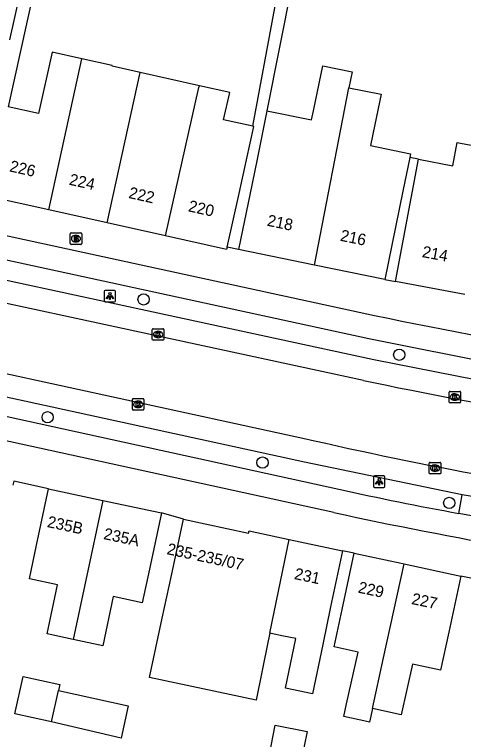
# Model space of a CAD drawing. Extents: x 158087 to 159494, y 382905 to 383981.
# Drawn here: x 158278.9 to 158318, y 383158.7 to 383221.8 of the extents above; entities that cross this region are included whole.
import ezdxf

# ---------------------------------------------------------------- set-up
doc = ezdxf.new("R2010")
doc.units = 0
for name, color, linetype in [('IMGEO_Boom', 7, 'Continuous'), ('IMGEO_Brandkraan', 7, 'Continuous'), ('IMGEO_Fietspad_gesloten', 7, 'Continuous'), ('IMGEO_Kolk', 7, 'Continuous'), ('IMGEO_Lichtpunt', 7, 'Continuous'), ('IMGEO_Pand', 7, 'Continuous'), ('IMGEO_Pand_nummerreeks', 7, 'Continuous'), ('IMGEO_Pand_overbouw', 7, 'Continuous'), ('IMGEO_Parkeervlak_open', 7, 'Continuous'), ('IMGEO_Rijbaan_lokaal_gesloten', 7, 'Continuous'), ('IMGEO_Voetpad_open', 7, 'Continuous')]:
    doc.layers.add(name, color=color, linetype=linetype)

msp = doc.modelspace()

# ---------------------------------------------------------------- linework, layer by layer
at = {"layer": 'IMGEO_Boom'}
for centre in [(158290.149, 383196.988), (158312.381, 383192.178), (158281.81, 383186.743), (158300.492, 383182.804), (158316.724, 383179.303)]:
    msp.add_circle(centre, 0.489, dxfattribs=at)
at = {"layer": 'IMGEO_Brandkraan'}
for p, q in [((158283.773, 383201.849), (158283.773, 383202.701)), ((158283.848, 383202.775), (158284.7, 383202.775)), ((158284.261, 383202.555), (158284.286, 383202.555)), ((158284.774, 383202.701), (158284.774, 383201.849)), ((158284.7, 383201.775), (158283.848, 383201.775)), ((158284.284, 383201.995), (158284.259, 383201.995))]:
    msp.add_line(p, q, dxfattribs=at)
for points in [[(158283.773, 383201.849), (158283.773, 383202.701)], [(158283.848, 383202.775), (158284.7, 383202.775)], [(158284.121, 383202.475), (158284.121, 383202.075), (158284.334, 383202.075)], [(158284.352, 383202.475), (158284.121, 383202.475)], [(158284.3, 383202.394), (158284.246, 383202.394), (158284.246, 383202.318)], [(158284.774, 383202.701), (158284.774, 383201.849)], [(158284.7, 383201.775), (158283.848, 383201.775)], [(158284.246, 383202.318), (158284.299, 383202.318)], [(158284.308, 383202.242), (158284.246, 383202.242), (158284.246, 383202.161)], [(158284.246, 383202.161), (158284.308, 383202.161)]]:
    msp.add_lwpolyline(points, dxfattribs=at)
for centre, radius, start, end in [((158283.85, 383202.699), 0.0765, 91.55205, 178.44795), ((158283.85, 383202.699), 0.0765, 91.55205, 178.44795), ((158284.301, 383202.356), 0.0379, 267.82845, 90.93552), ((158284.356, 383202.33), 0.145, 59.4692, 91.53667), ((158284.381, 383202.377), 0.0922, 285.51372, 58.15012), ((158284.698, 383202.699), 0.0765, 1.55205, 88.44795), ((158284.698, 383202.699), 0.0765, 1.55205, 88.44795), ((158283.85, 383201.851), 0.0765, 181.55205, 268.44795), ((158283.85, 383201.851), 0.0765, 181.55205, 268.44795), ((158284.309, 383202.201), 0.0404, 269.87594, 90.50774), ((158284.34, 383202.326), 0.251, 268.66757, 293.53466), ((158284.386, 383202.185), 0.105, 301.31148, 78.98903), ((158284.698, 383201.851), 0.0765, 271.55205, 358.44795), ((158284.698, 383201.851), 0.0765, 271.55205, 358.44795)]:
    msp.add_arc(centre, radius, start, end, dxfattribs=at)
for centre, major_axis, ratio, start_param, end_param in [((158284.26, 383202.275), (-0.387, 0.002), 0.722429, 4.712389, 7.853982), ((158284.285, 383202.275), (-0.39, 0.002), 0.717154, 1.570796, 4.712389)]:
    msp.add_ellipse(centre, major_axis=major_axis, ratio=ratio, start_param=start_param, end_param=end_param, dxfattribs=at)
at = {"layer": 'IMGEO_Fietspad_gesloten'}
for points in [[(158184.729, 383222.86), (158195.608, 383220.653), (158207.946, 383218.002), (158241.603, 383210.483), (158310.224, 383195.595)], [(158321.216, 383191.287), (158309.726, 383193.572), (158241.35, 383208.396), (158202.859, 383217.005), (158187.053, 383220.294)], [(158306.699, 383178.457), (158187.059, 383204.599), (158174.364, 383207.03)], [(158201.292, 383203.669), (158307.14, 383180.487)], [(158323.581, 383177.291), (158317.563, 383178.385)]]:
    msp.add_lwpolyline(points, dxfattribs=at)
for centre, radius, start, end in [((158417.115, 383717.399), 532.64, 258.42313, 262.61206), ((158363.133, 383431.241), 256.929, 257.41247, 259.78379), ((158394.655, 383587.161), 418.061, 257.85472, 262.24316)]:
    msp.add_arc(centre, radius, start, end, dxfattribs=at)
at = {"layer": 'IMGEO_Kolk'}
for p, q in [((158290.913, 383193.513), (158290.913, 383194.365)), ((158290.988, 383194.439), (158291.84, 383194.439)), ((158291.401, 383194.219), (158291.426, 383194.219)), ((158291.914, 383194.365), (158291.914, 383193.513)), ((158291.424, 383193.659), (158291.399, 383193.659)), ((158291.84, 383193.439), (158290.988, 383193.439)), ((158316.718, 383188.07), (158316.718, 383188.922)), ((158316.793, 383188.996), (158317.645, 383188.996)), ((158317.206, 383188.776), (158317.231, 383188.776)), ((158317.719, 383188.922), (158317.719, 383188.07)), ((158289.177, 383187.44), (158289.177, 383188.292)), ((158289.252, 383188.366), (158290.104, 383188.366)), ((158289.665, 383188.146), (158289.69, 383188.146)), ((158290.178, 383188.292), (158290.178, 383187.44)), ((158317.645, 383187.996), (158316.793, 383187.996)), ((158317.229, 383188.216), (158317.204, 383188.216)), ((158290.104, 383187.366), (158289.252, 383187.366)), ((158289.688, 383187.586), (158289.663, 383187.586)), ((158314.991, 383181.897), (158314.991, 383182.749)), ((158315.066, 383182.823), (158315.918, 383182.823)), ((158315.479, 383182.603), (158315.504, 383182.603)), ((158315.992, 383182.749), (158315.992, 383181.897)), ((158315.918, 383181.823), (158315.066, 383181.823)), ((158315.502, 383182.043), (158315.477, 383182.043))]:
    msp.add_line(p, q, dxfattribs=at)
for points in [[(158290.913, 383193.513), (158290.913, 383194.365)], [(158290.988, 383194.439), (158291.84, 383194.439)], [(158291.914, 383194.365), (158291.914, 383193.513)], [(158291.234, 383194.139), (158291.357, 383194.139), (158291.357, 383193.988), (158291.487, 383194.139), (158291.651, 383194.139), (158291.505, 383193.988), (158291.658, 383193.739), (158291.506, 383193.739), (158291.421, 383193.903), (158291.357, 383193.836), (158291.357, 383193.739), (158291.234, 383193.739), (158291.234, 383194.139)], [(158291.84, 383193.439), (158290.988, 383193.439)], [(158316.718, 383188.07), (158316.718, 383188.922)], [(158316.793, 383188.996), (158317.645, 383188.996)], [(158317.039, 383188.696), (158317.162, 383188.696), (158317.162, 383188.545), (158317.292, 383188.696), (158317.456, 383188.696), (158317.31, 383188.545), (158317.463, 383188.296), (158317.311, 383188.296), (158317.226, 383188.46), (158317.162, 383188.393), (158317.162, 383188.296), (158317.039, 383188.296), (158317.039, 383188.696)], [(158317.719, 383188.922), (158317.719, 383188.07)], [(158289.177, 383187.44), (158289.177, 383188.292)], [(158289.252, 383188.366), (158290.104, 383188.366)], [(158289.498, 383188.066), (158289.621, 383188.066), (158289.621, 383187.915), (158289.751, 383188.066), (158289.915, 383188.066), (158289.769, 383187.915), (158289.922, 383187.666), (158289.77, 383187.666), (158289.685, 383187.83), (158289.621, 383187.763), (158289.621, 383187.666), (158289.498, 383187.666), (158289.498, 383188.066)], [(158290.178, 383188.292), (158290.178, 383187.44)], [(158317.645, 383187.996), (158316.793, 383187.996)], [(158290.104, 383187.366), (158289.252, 383187.366)], [(158314.991, 383181.897), (158314.991, 383182.749)], [(158315.066, 383182.823), (158315.918, 383182.823)], [(158315.312, 383182.523), (158315.435, 383182.523), (158315.435, 383182.372), (158315.565, 383182.523), (158315.729, 383182.523), (158315.583, 383182.372), (158315.736, 383182.123), (158315.584, 383182.123), (158315.499, 383182.287), (158315.435, 383182.22), (158315.435, 383182.123), (158315.312, 383182.123), (158315.312, 383182.523)], [(158315.992, 383182.749), (158315.992, 383181.897)], [(158315.918, 383181.823), (158315.066, 383181.823)]]:
    msp.add_lwpolyline(points, dxfattribs=at)
for centre, start, end in [((158290.99, 383194.363), 91.55205, 178.44795), ((158290.99, 383194.363), 91.55205, 178.44795), ((158291.838, 383194.363), 1.55205, 88.44795), ((158291.838, 383194.363), 1.55205, 88.44795), ((158290.99, 383193.515), 181.55205, 268.44795), ((158290.99, 383193.515), 181.55205, 268.44795), ((158291.838, 383193.515), 271.55205, 358.44795), ((158291.838, 383193.515), 271.55205, 358.44795), ((158316.795, 383188.92), 91.55205, 178.44795), ((158316.795, 383188.92), 91.55205, 178.44795), ((158317.643, 383188.92), 1.55205, 88.44795), ((158317.643, 383188.92), 1.55205, 88.44795), ((158289.254, 383188.29), 91.55205, 178.44795), ((158289.254, 383188.29), 91.55205, 178.44795), ((158290.102, 383188.29), 1.55205, 88.44795), ((158290.102, 383188.29), 1.55205, 88.44795), ((158316.795, 383188.072), 181.55205, 268.44795), ((158316.795, 383188.072), 181.55205, 268.44795), ((158317.643, 383188.072), 271.55205, 358.44795), ((158317.643, 383188.072), 271.55205, 358.44795), ((158289.254, 383187.442), 181.55205, 268.44795), ((158289.254, 383187.442), 181.55205, 268.44795), ((158290.102, 383187.442), 271.55205, 358.44795), ((158290.102, 383187.442), 271.55205, 358.44795), ((158315.068, 383182.747), 91.55205, 178.44795), ((158315.068, 383182.747), 91.55205, 178.44795), ((158315.916, 383182.747), 1.55205, 88.44795), ((158315.916, 383182.747), 1.55205, 88.44795), ((158315.068, 383181.899), 181.55205, 268.44795), ((158315.068, 383181.899), 181.55205, 268.44795), ((158315.916, 383181.899), 271.55205, 358.44795), ((158315.916, 383181.899), 271.55205, 358.44795)]:
    msp.add_arc(centre, 0.0765, start, end, dxfattribs=at)
for centre, major_axis, ratio, start_param, end_param in [((158291.4, 383193.939), (-0.387, 0.002), 0.722429, 4.712389, 7.853982), ((158291.425, 383193.939), (-0.39, 0.002), 0.717154, 1.570796, 4.712389), ((158317.205, 383188.496), (-0.387, 0.002), 0.722429, 4.712389, 7.853982), ((158317.23, 383188.496), (-0.39, 0.002), 0.717154, 1.570796, 4.712389), ((158289.664, 383187.866), (-0.387, 0.002), 0.722429, 4.712389, 7.853982), ((158289.689, 383187.866), (-0.39, 0.002), 0.717154, 1.570796, 4.712389), ((158315.478, 383182.323), (-0.387, 0.002), 0.722429, 4.712389, 7.853982), ((158315.503, 383182.323), (-0.39, 0.002), 0.717154, 1.570796, 4.712389)]:
    msp.add_ellipse(centre, major_axis=major_axis, ratio=ratio, start_param=start_param, end_param=end_param, dxfattribs=at)
at = {"layer": 'IMGEO_Lichtpunt'}
for p, q in [((158286.725, 383197.679), (158286.725, 383196.872)), ((158286.725, 383197.679), (158286.725, 383196.872)), ((158287.627, 383197.774), (158286.819, 383197.774)), ((158287.627, 383197.774), (158286.819, 383197.774)), ((158287.721, 383196.872), (158287.721, 383197.679)), ((158287.721, 383196.872), (158287.721, 383197.679)), ((158286.819, 383196.778), (158287.627, 383196.778)), ((158286.819, 383196.778), (158287.627, 383196.778)), ((158311.044, 383181.643), (158310.236, 383181.643)), ((158311.044, 383181.643), (158310.236, 383181.643)), ((158310.142, 383181.548), (158310.142, 383180.741)), ((158310.142, 383181.548), (158310.142, 383180.741)), ((158311.138, 383180.741), (158311.138, 383181.548)), ((158311.138, 383180.741), (158311.138, 383181.548)), ((158310.236, 383180.647), (158311.044, 383180.647)), ((158310.236, 383180.647), (158311.044, 383180.647))]:
    msp.add_line(p, q, dxfattribs=at)
for points in [[(158287.099, 383197.343), (158287.138, 383197.315), (158286.95, 383197.053), (158286.912, 383197.08), (158287.099, 383197.343)], [(158287.311, 383197.315), (158287.349, 383197.342), (158287.536, 383197.08), (158287.497, 383197.052), (158287.311, 383197.315)], [(158287.201, 383197.295), (158287.248, 383197.295), (158287.248, 383196.973), (158287.201, 383196.973), (158287.201, 383197.295)], [(158310.516, 383181.212), (158310.555, 383181.184), (158310.367, 383180.922), (158310.329, 383180.949), (158310.516, 383181.212)], [(158310.618, 383181.164), (158310.665, 383181.164), (158310.665, 383180.842), (158310.618, 383180.842), (158310.618, 383181.164)], [(158310.728, 383181.184), (158310.766, 383181.211), (158310.953, 383180.949), (158310.914, 383180.921), (158310.728, 383181.184)]]:
    msp.add_lwpolyline(points, dxfattribs=at)
for centre in [(158287.224, 383197.477), (158310.641, 383181.346)]:
    msp.add_circle(centre, 0.0994, dxfattribs=at)
for centre, start, end in [((158286.819, 383197.679), 90, 180), ((158286.819, 383197.679), 90, 180), ((158287.627, 383197.679), 0, 90), ((158287.627, 383197.679), 0, 90), ((158286.819, 383196.872), 180, 270), ((158286.819, 383196.872), 180, 270), ((158287.627, 383196.872), 270, 0), ((158287.627, 383196.872), 270, 360), ((158310.236, 383181.548), 90, 180), ((158310.236, 383181.548), 90, 180), ((158311.044, 383181.548), 0, 90), ((158311.044, 383181.548), 0, 90), ((158310.236, 383180.741), 180, 270), ((158310.236, 383180.741), 180, 270), ((158311.044, 383180.741), 270, 0), ((158311.044, 383180.741), 270, 360)]:
    msp.add_arc(centre, 0.0946, start, end, dxfattribs=at)
at = {"layer": 'IMGEO_Pand'}
for points in [[(158284.791, 383217.904), (158282.206, 383218.481), (158281.013, 383213.138), (158278.387, 383213.724)], [(158281.908, 383204.77), (158284.791, 383217.904)], [(158289.866, 383216.714), (158287.418, 383217.261), (158287.429, 383217.315), (158284.791, 383217.904)], [(158300.88, 383213.391), (158304.765, 383212.596), (158304.927, 383213.388), (158305.728, 383217.298), (158308.277, 383216.776), (158308.009, 383215.395)], [(158286.976, 383203.639), (158289.866, 383216.714)], [(158295.004, 383215.566), (158289.866, 383216.714)], [(158292.066, 383202.503), (158294.967, 383215.402), (158295.004, 383215.566)], [(158299.661, 383212.039), (158297.109, 383212.609), (158297.637, 383214.977), (158295.004, 383215.566)], [(158305.016, 383199.972), (158308.009, 383215.395)], [(158308.009, 383215.395), (158310.801, 383214.823), (158310.262, 383212.193), (158309.888, 383210.368), (158313.372, 383209.654), (158313.302, 383209.314), (158312.706, 383206.404), (158311.132, 383198.719)], [(158300.88, 383213.391), (158299.985, 383209.022), (158299.412, 383206.225), (158298.408, 383201.326)], [(158297.405, 383201.528), (158298.449, 383206.201), (158299.1, 383209.119), (158299.747, 383212.02), (158299.661, 383212.039)], [(158312.044, 383198.541), (158314.046, 383209.174), (158317.047, 383208.608), (158317.427, 383210.63), (158317.709, 383210.577), (158320.635, 383210.026)], [(158281.908, 383204.77), (158276.65, 383205.944)], [(158286.976, 383203.639), (158281.908, 383204.77)], [(158292.066, 383202.503), (158286.976, 383203.639)], [(158297.405, 383201.528), (158297.359, 383201.321), (158292.066, 383202.503)], [(158305.016, 383199.972), (158298.408, 383201.326)], [(158311.132, 383198.719), (158305.016, 383199.972)], [(158318.089, 383197.403), (158312.044, 383198.541)], [(158284.04, 383167.423), (158281.758, 383167.91), (158282.669, 383172.18), (158280.23, 383172.701), (158280.856, 383175.635), (158281.898, 383180.525)], [(158281.898, 383180.525), (158286.621, 383179.518)], [(158286.621, 383179.518), (158284.04, 383167.423)], [(158286.621, 383179.518), (158291.71, 383178.432)], [(158291.71, 383178.432), (158290.668, 383173.542), (158290.043, 383170.612), (158287.507, 383171.153), (158286.596, 383166.878), (158284.04, 383167.423)], [(158301.132, 383167.981), (158300.995, 383167.31), (158299.938, 383162.145), (158290.677, 383164.118), (158291.78, 383169.292), (158292.569, 383172.995), (158293.612, 383177.885)], [(158293.612, 383177.885), (158299.279, 383176.676), (158299.321, 383176.872), (158302.8, 383176.13)], [(158301.132, 383167.981), (158302.8, 383176.13)], [(158302.8, 383176.13), (158307.439, 383175.141)], [(158307.439, 383175.141), (158306.396, 383170.252), (158305.738, 383166.996), (158304.849, 383162.702), (158302.48, 383163.207), (158303.395, 383167.499), (158302.324, 383167.727), (158301.254, 383167.955), (158301.132, 383167.981)], [(158310.053, 383161.432), (158309.793, 383160.248), (158309.561, 383160.299), (158307.566, 383160.738), (158307.807, 383161.835), (158308.797, 383166.329), (158306.711, 383166.788), (158307.404, 383170.036), (158308.447, 383174.926)], [(158308.447, 383174.926), (158312.553, 383174.05), (158312.818, 383173.994)], [(158310.053, 383161.432), (158311.023, 383165.839), (158312.818, 383173.994)], [(158312.818, 383173.994), (158317.747, 383172.943)], [(158317.747, 383172.943), (158316.704, 383168.053), (158315.955, 383164.754), (158313.526, 383165.288), (158312.556, 383160.881), (158310.053, 383161.432)], [(158282.146, 383160.259), (158278.959, 383160.961), (158279.678, 383164.222), (158282.865, 383163.519), (158282.749, 383162.993)], [(158282.749, 383162.993), (158288.817, 383161.655), (158288.197, 383158.842), (158282.146, 383160.259)], [(158282.146, 383160.259), (158282.749, 383162.993)], [(158301.092, 383157.42), (158301.606, 383159.987), (158304.376, 383159.432), (158303.861, 383156.865)]]:
    msp.add_lwpolyline(points, dxfattribs=at)
at = {"layer": 'IMGEO_Pand_overbouw'}
msp.add_lwpolyline([(158313.302, 383209.314), (158312.706, 383206.404), (158311.132, 383198.719), (158312.044, 383198.541), (158314.046, 383209.174)], close=True, dxfattribs=at)
at = {"layer": 'IMGEO_Parkeervlak_open'}
for points in [[(158276.869, 383198.965), (158310.165, 383191.768), (158320.914, 383189.662)], [(158317.844, 383179.993), (158304.134, 383182.846), (158274.722, 383189.241)]]:
    msp.add_lwpolyline(points, dxfattribs=at)
at = {"layer": 'IMGEO_Rijbaan_lokaal_gesloten'}
for points in [[(158309.28, 383189.934), (158273.257, 383197.701)], [(158272.028, 383191.873), (158304.012, 383184.929)]]:
    msp.add_lwpolyline(points, dxfattribs=at)
for centre, radius, start, end in [((158410.997, 383679.874), 500.387, 258.27133, 262.03898), ((158386.44, 383543.911), 368.324, 257.06812, 262.13031)]:
    msp.add_arc(centre, radius, start, end, dxfattribs=at)
at = {"layer": 'IMGEO_Voetpad_open'}
for points in [[(158276.191, 383243.15), (158283.383, 383241.47), (158278.489, 383219.543)], [(158282.666, 383233.182), (158278.387, 383213.724)], [(158299.661, 383212.039), (158303.246, 383231.413)], [(158304.128, 383229.734), (158300.88, 383213.391)], [(158298.408, 383201.326), (158297.405, 383201.528)], [(158311.132, 383198.719), (158312.044, 383198.541)], [(158281.898, 383180.525), (158278.879, 383181.201), (158278.795, 383180.853)], [(158317.563, 383178.385), (158317.844, 383179.993)], [(158323.83, 383178.975), (158317.844, 383179.993)], [(158293.612, 383177.885), (158291.71, 383178.432)], [(158308.447, 383174.926), (158307.439, 383175.141)], [(158322.217, 383172.026), (158317.747, 383172.943)]]:
    msp.add_lwpolyline(points, dxfattribs=at)

# ---------------------------------------------------------------- texts
at = {"layer": 'IMGEO_Pand_nummerreeks'}
for s, rotation, p in [('226', 347.41785, (158278.443, 383208.125)), ('224', 347.41785, (158283.621, 383206.97)), ('222', 347.41785, (158288.795, 383205.815)), ('220', 347.41785, (158293.978, 383204.658)), ('218', 348.42052, (158300.837, 383203.401)), ('216', 348.42052, (158307.195, 383202.098)), ('214', 349.34299, (158314.314, 383200.678)), ('235B', 347.96408, (158281.71, 383177.211)), ('235A', 347.95369, (158286.615, 383176.165)), ('235-235/07', 347.90486, (158292.12, 383174.85)), ('231', 347.96789, (158303.198, 383172.691)), ('229', 347.96216, (158308.74, 383171.51)), ('227', 347.96216, (158313.39, 383170.519))]:
    msp.add_text(s, height=1, rotation=rotation, dxfattribs=at).set_placement(p)

doc.saveas('drawing.dxf')
